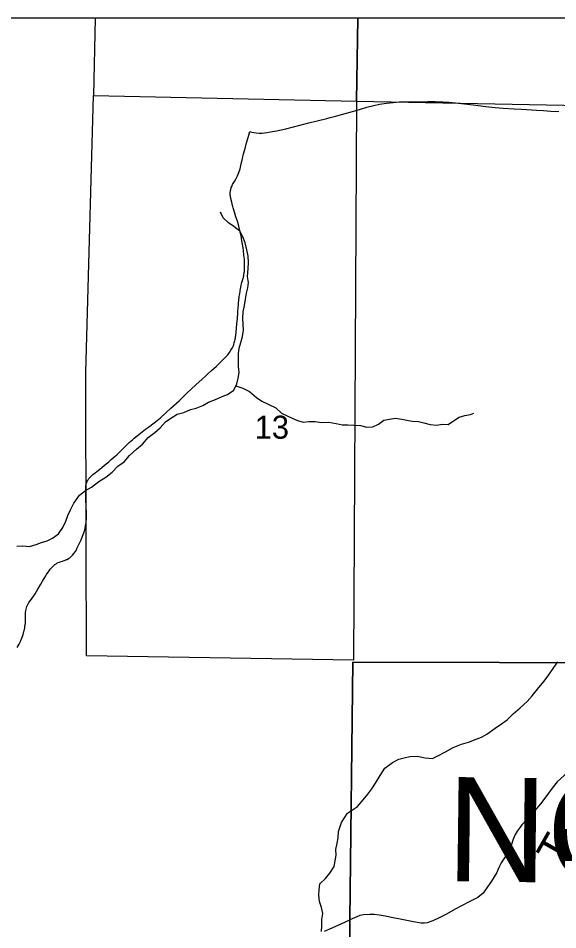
# Model space of a CAD drawing. Extents: x 0 to 191, y 0 to 55.
# Drawn here: x 145.232 to 145.722, y 24.589 to 25.418 of the extents above; entities that cross this region are included whole.
import ezdxf

# ---------------------------------------------------------------- set-up
doc = ezdxf.new("R2010")
doc.units = 0
for name, color, linetype in [('GM_X_Corporation', 7, 'Continuous'), ('GM_X_County_Road', 7, 'Continuous'), ('GM_X_County_Text', 7, 'Continuous'), ('GM_X_Minor_River', 7, 'Continuous'), ('GM_X_Section_Text', 7, 'Continuous'), ('GM_X_Township_Road', 7, 'Continuous'), ('GM_X_Township_Road_Text', 7, 'Continuous')]:
    doc.layers.add(name, color=color, linetype=linetype)

msp = doc.modelspace()

# ---------------------------------------------------------------- linework, layer by layer
at = {"layer": 'GM_X_Corporation'}
for points in [[(149.5758, 25.41761), (143.27549, 25.41761)], [(145.79254, 25.41761), (143.27549, 25.41761)], [(144.35683, 23.85102), (144.94266, 23.83902), (145.34787, 23.82657), (145.35227, 23.82667), (145.35567, 23.82663), (145.36987, 23.82635), (145.38993, 23.82565), (145.40061, 23.82522), (145.40344, 23.82511), (145.41449, 23.82557), (145.46987, 23.82216), (145.4831, 23.82043), (145.51407, 23.82083), (145.52797, 23.82081), (145.52787, 23.82564), (145.5288, 23.86016), (145.52877, 23.88991), (145.52868, 24.01633), (145.53119, 24.20846), (145.53298, 24.59877), (145.53575, 24.8325), (145.80185, 24.83212)], [(145.80185, 24.83212), (145.53575, 24.8325), (145.53298, 24.59877), (145.53119, 24.20846), (145.52868, 24.01633), (145.52877, 23.88991), (145.5288, 23.86016), (145.52787, 23.82564), (145.52797, 23.82081), (145.51407, 23.82083), (145.4831, 23.82043), (145.46987, 23.82216), (145.41449, 23.82557), (145.40344, 23.82511), (145.40061, 23.82522), (145.38993, 23.82565), (145.36987, 23.82635), (145.35567, 23.82663), (145.35227, 23.82667), (145.34787, 23.82657), (144.94266, 23.83902), (144.35683, 23.85102)], [(144.35683, 23.85102), (144.94266, 23.83902), (145.34787, 23.82657), (145.35227, 23.82667), (145.35567, 23.82663), (145.36987, 23.82635), (145.38993, 23.82565), (145.40061, 23.82522), (145.40344, 23.82511), (145.41449, 23.82557), (145.46987, 23.82216), (145.4831, 23.82043), (145.51407, 23.82083), (145.52797, 23.82081), (145.52787, 23.82564), (145.5288, 23.86016), (145.52877, 23.88991), (145.52868, 24.01633), (145.53119, 24.20846), (145.53298, 24.59877), (145.53575, 24.8325), (145.80185, 24.83212)], [(144.35683, 23.85102), (144.94266, 23.83902), (145.34787, 23.82657), (145.35227, 23.82667), (145.35567, 23.82663), (145.36987, 23.82635), (145.38993, 23.82565), (145.40061, 23.82522), (145.40344, 23.82511), (145.41449, 23.82557), (145.46987, 23.82216), (145.4831, 23.82043), (145.51407, 23.82083), (145.52797, 23.82081), (145.52787, 23.82564), (145.5288, 23.86016), (145.52877, 23.88991), (145.52868, 24.01633), (145.53119, 24.20846), (145.53298, 24.59877), (145.53575, 24.8325), (145.80185, 24.83212)]]:
    msp.add_lwpolyline(points, dxfattribs=at)
for points in [[(145.54018, 25.41761), (145.30151, 25.41761), (145.30009, 25.34749), (145.53909, 25.34216)], [(146.04261, 25.41761), (145.54018, 25.41761), (145.53909, 25.34216), (146.04147, 25.33262)], [(145.30009, 25.34749), (145.53909, 25.34216), (145.5363, 24.83431), (145.29358, 24.83829), (145.29338, 24.93824), (145.2932, 25.09578)]]:
    msp.add_lwpolyline(points, close=True, dxfattribs=at)
at = {"layer": 'GM_X_County_Road'}
msp.add_lwpolyline([(145.44205, 25.31478), (145.44264, 25.31453), (145.444, 25.31407), (145.44584, 25.31368), (145.44789, 25.31334), (145.45049, 25.31314), (145.45349, 25.31325), (145.45752, 25.31373), (145.46106, 25.3143), (145.46627, 25.31529), (145.47472, 25.31725), (145.49584, 25.32244), (145.50338, 25.32425), (145.51208, 25.32658), (145.51508, 25.32738), (145.52108, 25.32902), (145.52886, 25.33116), (145.53335, 25.33238), (145.54259, 25.33512), (145.54857, 25.3368), (145.5549, 25.33836), (145.56008, 25.3394), (145.56621, 25.3404), (145.57238, 25.34116), (145.57795, 25.34161), (145.58136, 25.34172), (145.59282, 25.34175), (145.60397, 25.34194), (145.61049, 25.34192), (145.61762, 25.34169), (145.62289, 25.34136), (145.62907, 25.34069), (145.63709, 25.33973), (145.6451, 25.33879), (145.6565, 25.33747), (145.66515, 25.33654), (145.67239, 25.33589), (145.6824, 25.33533), (145.68891, 25.3349), (145.70268, 25.33414), (145.70892, 25.33371), (145.71578, 25.33323), (145.72283, 25.33283)], dxfattribs=at)
at = {"layer": 'GM_X_Minor_River'}
for points in [[(145.39939, 25.06581), (145.40466, 25.06891), (145.41107, 25.07107), (145.4169, 25.0738), (145.4218, 25.07575), (145.42762, 25.07981), (145.43021, 25.08553), (145.43148, 25.09066), (145.43237, 25.09579), (145.43194, 25.10109), (145.43169, 25.10715), (145.43182, 25.11265), (145.43252, 25.11797), (145.43398, 25.12291), (145.43544, 25.12843), (145.43651, 25.13432), (145.43608, 25.13924), (145.43564, 25.14511), (145.43596, 25.15099), (145.43722, 25.15669), (145.43811, 25.16239), (145.43919, 25.16771), (145.44046, 25.17265), (145.44079, 25.1774), (145.44016, 25.18289), (145.44066, 25.18991), (145.44098, 25.19579), (145.44073, 25.20147), (145.43935, 25.20714), (145.43795, 25.21357), (145.43582, 25.21904), (145.43311, 25.22412), (145.42758, 25.22841), (145.42282, 25.23158), (145.41804, 25.23626), (145.41534, 25.24134), (145.41535, 25.24077)], [(145.42941, 25.08376), (145.43574, 25.08142), (145.44182, 25.07846), (145.44812, 25.07304), (145.45289, 25.06969), (145.45878, 25.06692), (145.46581, 25.06359), (145.47078, 25.05892), (145.47591, 25.05651), (145.48067, 25.0543), (145.48542, 25.05227), (145.49073, 25.05063), (145.49583, 25.05126), (145.5015, 25.05133), (145.50738, 25.05045), (145.51381, 25.05053), (145.52044, 25.04929), (145.52594, 25.04822), (145.53124, 25.04809), (145.53673, 25.04797), (145.5426, 25.04747), (145.54847, 25.04622), (145.55396, 25.04629), (145.55904, 25.04881), (145.56392, 25.05247), (145.56902, 25.05349), (145.5743, 25.05431), (145.58018, 25.05343), (145.58492, 25.05235), (145.58965, 25.05165), (145.59552, 25.05116), (145.60026, 25.05008), (145.60595, 25.04863), (145.61183, 25.04775), (145.6173, 25.04877), (145.62241, 25.04864), (145.6273, 25.05174), (145.63237, 25.05521), (145.63746, 25.0566), (145.64256, 25.05761), (145.64557, 25.05878)], [(145.2303, 24.93785), (145.23597, 24.9383), (145.24203, 24.93781), (145.24787, 24.93958), (145.25277, 24.94116), (145.25805, 24.94293), (145.26295, 24.94527), (145.26839, 24.94932), (145.2723, 24.95505), (145.27489, 24.96077), (145.27673, 24.96572), (145.27913, 24.97106), (145.28228, 24.97717), (145.28731, 24.98443), (145.29276, 24.98848), (145.2984, 24.99158), (145.30478, 24.99659), (145.31117, 25.00065), (145.31699, 25.00508), (145.32222, 25.01065), (145.32786, 25.01451), (145.3329, 25.02045), (145.33928, 25.02621), (145.34471, 25.03064), (145.34976, 25.03658), (145.35576, 25.0412), (145.36064, 25.04543), (145.3655, 25.0508), (145.37038, 25.05427), (145.37602, 25.05775), (145.38224, 25.05953), (145.38827, 25.06226), (145.39336, 25.06346), (145.39939, 25.06581)], [(145.53089, 24.69544), (145.53998, 24.70134), (145.54525, 24.70745), (145.54938, 24.71259), (145.55295, 24.71755), (145.55633, 24.7225), (145.56065, 24.72974), (145.56478, 24.73621), (145.57175, 24.74157), (145.57742, 24.74445), (145.58233, 24.74562), (145.58744, 24.74678), (145.59425, 24.7472), (145.60146, 24.74573), (145.60809, 24.7452), (145.613, 24.7475), (145.61979, 24.75115), (145.62678, 24.75498), (145.63452, 24.75806), (145.64076, 24.76), (145.64775, 24.76269), (145.65266, 24.76443), (145.65757, 24.76712), (145.66492, 24.77266), (145.67096, 24.77649), (145.67587, 24.78031), (145.68152, 24.78566), (145.68773, 24.7912), (145.69414, 24.79674), (145.69865, 24.80208), (145.70467, 24.80951), (145.70956, 24.81523), (145.71388, 24.82114), (145.71839, 24.82761), (145.72195, 24.83289)], [(145.52037, 24.6623), (145.52145, 24.668), (145.52234, 24.67313), (145.52285, 24.67864), (145.5253, 24.68705), (145.53089, 24.69544)], [(145.50717, 24.58798), (145.50769, 24.5931), (145.50744, 24.59879), (145.50833, 24.60411), (145.50732, 24.60979), (145.50537, 24.61508), (145.50493, 24.62076), (145.50506, 24.62588), (145.50576, 24.6312), (145.51082, 24.63601), (145.51493, 24.64099), (145.51884, 24.64692), (145.52062, 24.65718), (145.52037, 24.6623)]]:
    msp.add_lwpolyline(points, dxfattribs=at)
at = {"layer": 'GM_X_Township_Road'}
for points in [[(145.23082, 24.84593), (145.23243, 24.84886), (145.23339, 24.85076), (145.23366, 24.85131), (145.23387, 24.85175), (145.23412, 24.85236), (145.23494, 24.85444), (145.23605, 24.85765), (145.23685, 24.86033), (145.23702, 24.86099), (145.23764, 24.86367), (145.23776, 24.86425), (145.23783, 24.8647), (145.23806, 24.86674), (145.23814, 24.86765), (145.23832, 24.86973), (145.23837, 24.87111), (145.23837, 24.87377), (145.23834, 24.87546), (145.23842, 24.87775), (145.23866, 24.8796), (145.23915, 24.88187), (145.23962, 24.8833), (145.24006, 24.88432), (145.24108, 24.88614), (145.24146, 24.88673), (145.24364, 24.88986), (145.24633, 24.8938), (145.24697, 24.89478), (145.24828, 24.89691), (145.24941, 24.8988), (145.25028, 24.90034), (145.25213, 24.90339), (145.25385, 24.90628), (145.25671, 24.91102), (145.25743, 24.91213), (145.2597, 24.91549), (145.26085, 24.91696), (145.26222, 24.91853), (145.26394, 24.92029), (145.26499, 24.92121), (145.26569, 24.92174), (145.26609, 24.92203), (145.26677, 24.92242), (145.26801, 24.92303), (145.26909, 24.92349), (145.26985, 24.92378), (145.27186, 24.92434), (145.27339, 24.92482), (145.27424, 24.92513), (145.27569, 24.92575), (145.27605, 24.92593), (145.27744, 24.9267), (145.27863, 24.92751), (145.27983, 24.92852), (145.28095, 24.92967), (145.2823, 24.9313), (145.28366, 24.93324), (145.28419, 24.93416), (145.28532, 24.93632), (145.28714, 24.94011), (145.2888, 24.9438), (145.29009, 24.94702), (145.29122, 24.95007), (145.2921, 24.95271), (145.29262, 24.95473), (145.29282, 24.95564), (145.29293, 24.95641), (145.29329, 24.95921), (145.2936, 24.96342), (145.29371, 24.96781), (145.29371, 24.96877), (145.29369, 24.96969), (145.29354, 24.97246), (145.29318, 24.98145), (145.29298, 24.98702), (145.29298, 24.98975), (145.293, 24.9913), (145.29303, 24.99209), (145.29313, 24.99308), (145.29327, 24.99378), (145.29352, 24.99461), (145.29393, 24.99572), (145.29424, 24.99642), (145.29477, 24.99753), (145.29517, 24.99824), (145.29593, 24.99934), (145.29639, 24.9999), (145.29787, 25.00146), (145.29961, 25.00305), (145.30155, 25.00458), (145.30325, 25.00594), (145.30587, 25.00806), (145.30805, 25.0098), (145.30987, 25.01123), (145.31169, 25.01282), (145.314, 25.01469), (145.31622, 25.01659), (145.31799, 25.01813), (145.31985, 25.01984), (145.32118, 25.02104), (145.32269, 25.02254), (145.3237, 25.0235), (145.3249, 25.02459), (145.32585, 25.02551), (145.3291, 25.02875), (145.33259, 25.03202), (145.33554, 25.0347), (145.33714, 25.0361), (145.33968, 25.03827), (145.34747, 25.04434), (145.35005, 25.04613), (145.35534, 25.05), (145.35789, 25.05203), (145.36084, 25.05458), (145.36593, 25.05918), (145.37039, 25.06323), (145.3778, 25.07002), (145.385, 25.07688), (145.39305, 25.08441), (145.3989, 25.08982), (145.40215, 25.09281), (145.40404, 25.0945), (145.40724, 25.09742), (145.41185, 25.10156), (145.41611, 25.10561), (145.4191, 25.10868), (145.4213, 25.111), (145.42206, 25.11191), (145.42355, 25.11388), (145.42491, 25.11593), (145.42606, 25.11784), (145.42629, 25.11826), (145.42679, 25.11921), (145.42701, 25.11966), (145.42719, 25.12007), (145.42736, 25.12047), (145.4275, 25.12088), (145.42766, 25.1214), (145.428, 25.12259), (145.42846, 25.12447), (145.42872, 25.12561), (145.42885, 25.12633), (145.42897, 25.12709), (145.42961, 25.13224), (145.43047, 25.13995), (145.43101, 25.14521), (145.43124, 25.14953), (145.43135, 25.15161), (145.43155, 25.1546), (145.43172, 25.15739), (145.43179, 25.15834), (145.43196, 25.15999), (145.43203, 25.16069), (145.43223, 25.16265), (145.43232, 25.16341), (145.43239, 25.16387), (145.43256, 25.1649), (145.43273, 25.16612), (145.43292, 25.16715), (145.4333, 25.16955), (145.43371, 25.17213), (145.43385, 25.17292), (145.43401, 25.17373), (145.43415, 25.17444), (145.43433, 25.1752), (145.43497, 25.17757), (145.4355, 25.17922), (145.43614, 25.18152), (145.4363, 25.18218), (145.43646, 25.18286), (145.43656, 25.18338), (145.43676, 25.18448), (145.437, 25.18581), (145.4371, 25.18656), (145.43719, 25.18762), (145.43736, 25.18961), (145.43738, 25.1928), (145.43738, 25.19496), (145.43715, 25.1985), (145.43694, 25.2008), (145.43682, 25.20206), (145.43664, 25.20354), (145.43643, 25.20548), (145.43631, 25.20647), (145.43597, 25.20887), (145.43521, 25.2139), (145.43466, 25.2173), (145.43445, 25.21847), (145.43377, 25.22195), (145.43311, 25.22485), (145.43207, 25.22877), (145.43083, 25.2331), (145.42939, 25.23718), (145.42814, 25.24127), (145.42685, 25.24544), (145.42658, 25.24644), (145.42629, 25.24756), (145.42564, 25.25042), (145.42496, 25.25386), (145.42452, 25.25589), (145.42436, 25.25697), (145.42429, 25.25841), (145.42437, 25.25931), (145.42464, 25.26121), (145.42476, 25.26196), (145.4249, 25.26267), (145.42506, 25.26319), (145.42531, 25.26389), (145.42572, 25.26485), (145.42652, 25.26645), (145.42821, 25.26942), (145.42961, 25.27186), (145.43087, 25.2744), (145.43213, 25.27758), (145.43322, 25.2808), (145.43406, 25.28377), (145.43547, 25.2901), (145.4364, 25.29432), (145.43745, 25.2982), (145.43814, 25.30059), (145.43925, 25.30447), (145.44029, 25.30837), (145.44111, 25.31141), (145.44205, 25.31478)], [(145.80195, 24.83186), (145.79714, 24.82085), (145.79212, 24.81202), (145.78411, 24.79904), (145.78051, 24.79321), (145.76982, 24.77281), (145.76671, 24.76681), (145.7636, 24.76191), (145.76208, 24.75945), (145.76011, 24.757), (145.75744, 24.75384), (145.75417, 24.75045), (145.74757, 24.74533), (145.74305, 24.74255), (145.73868, 24.73966), (145.73393, 24.73524), (145.72783, 24.72973), (145.72145, 24.72379), (145.71698, 24.71817), (145.71022, 24.70917), (145.70624, 24.70394), (145.69942, 24.69581), (145.69517, 24.69111)], [(145.69517, 24.69111), (145.6932, 24.68894), (145.68928, 24.68474), (145.6877, 24.68273), (145.68508, 24.67902), (145.68295, 24.67542), (145.68099, 24.671), (145.67886, 24.66397), (145.67641, 24.65895), (145.67221, 24.65306), (145.67063, 24.65028), (145.66905, 24.64723), (145.66768, 24.64439), (145.66643, 24.64161), (145.66419, 24.63763), (145.66163, 24.6337), (145.65608, 24.62558), (145.65414, 24.62257), (145.64936, 24.61883), (145.64134, 24.61476), (145.63437, 24.61135), (145.62875, 24.60827), (145.62084, 24.60355), (145.61424, 24.60022), (145.60835, 24.59761), (145.60328, 24.59586), (145.60088, 24.59548), (145.59772, 24.59553), (145.5908, 24.59668), (145.58038, 24.5987), (145.57242, 24.60028), (145.56522, 24.60191), (145.55955, 24.60284), (145.55502, 24.60344), (145.55115, 24.60339), (145.54554, 24.60289), (145.54216, 24.6023), (145.53943, 24.6011), (145.53308, 24.59851)], [(145.51008, 24.58824), (145.51695, 24.59119), (145.52568, 24.59512), (145.53308, 24.59851)]]:
    msp.add_lwpolyline(points, dxfattribs=at)

# ---------------------------------------------------------------- texts
at = {"layer": 'GM_X_County_Text'}
msp.add_text('NOBLE COUNTY', height=0.094697, rotation=359.28458, dxfattribs=at).set_placement((145.62033, 24.63362))
at = {"layer": 'GM_X_Section_Text'}
msp.add_text('13', height=0.020928, rotation=0.00001, dxfattribs=at).set_placement((145.44657, 25.0356))
at = {"layer": 'GM_X_Township_Road_Text'}
msp.add_text('T', height=0.02841, rotation=60.56076, dxfattribs=at).set_placement((145.72621, 24.64565))

doc.saveas('drawing.dxf')
